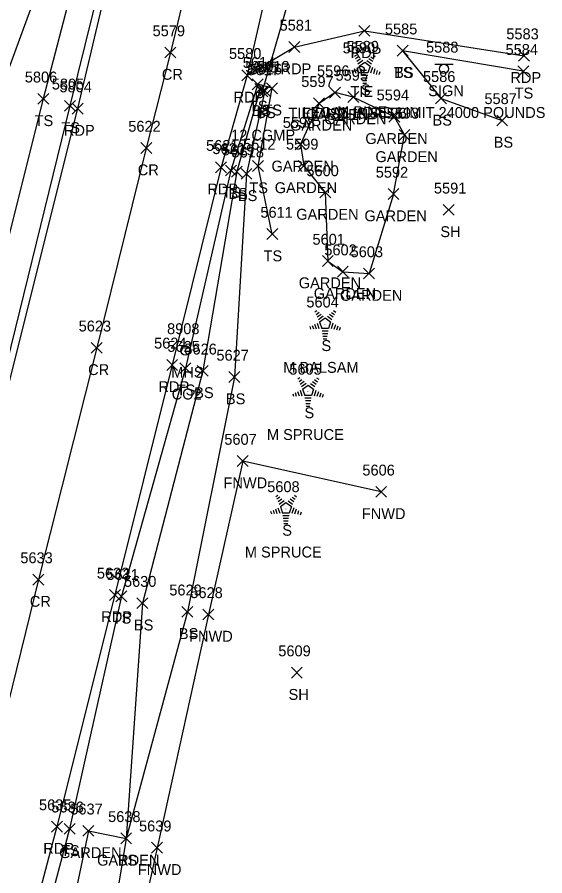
# Model space of a CAD drawing. Extents: x 1678863 to 1683592, y 407783 to 418211.
# Drawn here: x 1679542.6 to 1679639.5, y 410652.9 to 410810.5 of the extents above; entities that cross this region are included whole.
import ezdxf

# ---------------------------------------------------------------- set-up
doc = ezdxf.new("R2010")
doc.units = 0
for name, color, linetype in [('C_A', 7, 'Continuous'), ('C_C', 7, 'Continuous'), ('C_I', 7, 'Continuous'), ('CBP', 7, 'Continuous'), ('D_A', 7, 'Continuous'), ('D_C', 7, 'Continuous'), ('D_I', 7, 'Continuous'), ('D_TIC', 7, 'Continuous'), ('DCP', 7, 'Continuous'), ('L_A', 7, 'Continuous'), ('L_C', 7, 'Continuous'), ('L_I', 7, 'Continuous'), ('L_TIC', 7, 'Continuous'), ('LAPB', 7, 'Continuous'), ('LELB', 7, 'Continuous'), ('LFNC', 7, 'Continuous'), ('LTC', 7, 'Continuous'), ('P_A', 7, 'Continuous'), ('P_I', 7, 'Continuous'), ('P_TIC', 7, 'Continuous'), ('PET', 7, 'Continuous'), ('PRC', 7, 'Continuous'), ('S_A', 7, 'Continuous'), ('S_C', 7, 'Continuous'), ('S_I', 7, 'Continuous'), ('SSGN', 7, 'Continuous'), ('U_A', 7, 'Continuous'), ('U_C', 7, 'Continuous'), ('U_I', 7, 'Continuous'), ('USMH', 7, 'Continuous')]:
    doc.layers.add(name, color=color, linetype=linetype)

msp = doc.modelspace()

# ---------------------------------------------------------------- linework, layer by layer
at = {"layer": 'CBP'}
for radius in [0.625, 0.0833]:
    msp.add_circle((1679605.73, 410800.88), radius, dxfattribs=at)
at = {"layer": 'D_TIC'}
for points in [[(1679586.62, 410795.87), (1679588.62, 410797.87)], [(1679588.62, 410795.87), (1679586.62, 410797.87)]]:
    msp.add_lwpolyline(points, dxfattribs=at)
at = {"layer": 'DCP'}
msp.add_lwpolyline([(1679599.55, 410838.23), (1679587.62, 410796.87)], dxfattribs=at)
at = {"layer": 'L_TIC'}
for points in [[(1679612.39, 410803.36), (1679614.39, 410805.36)], [(1679614.39, 410803.36), (1679612.39, 410805.36)], [(1679612.39, 410803.36), (1679614.39, 410805.36)], [(1679614.39, 410803.36), (1679612.39, 410805.36)], [(1679634.54, 410799.59), (1679636.54, 410801.59)], [(1679636.54, 410799.59), (1679634.54, 410801.59)], [(1679585.78, 410797.2), (1679587.78, 410799.2)], [(1679587.78, 410797.2), (1679585.78, 410799.2)], [(1679588.42, 410796.48), (1679590.42, 410798.48)], [(1679590.42, 410796.48), (1679588.42, 410798.48)], [(1679586.24, 410796.37), (1679588.24, 410798.37)], [(1679588.24, 410796.37), (1679586.24, 410798.37)], [(1679586.24, 410796.37), (1679588.24, 410798.37)], [(1679588.24, 410796.37), (1679586.24, 410798.37)], [(1679587.1, 410796), (1679589.1, 410798)], [(1679589.1, 410796), (1679587.1, 410798)], [(1679599.98, 410795.67), (1679601.98, 410797.67)], [(1679601.98, 410795.67), (1679599.98, 410797.67)], [(1679546.43, 410794.53), (1679548.43, 410796.53)], [(1679548.43, 410794.53), (1679546.43, 410796.53)], [(1679597.04, 410793.7), (1679599.04, 410795.7)], [(1679599.04, 410793.7), (1679597.04, 410795.7)], [(1679603.32, 410794.86), (1679605.32, 410796.86)], [(1679605.32, 410794.86), (1679603.32, 410796.86)], [(1679619.43, 410794.62), (1679621.43, 410796.62)], [(1679621.43, 410794.62), (1679619.43, 410796.62)], [(1679551.33, 410793.24), (1679553.33, 410795.24)], [(1679553.33, 410793.24), (1679551.33, 410795.24)], [(1679610.87, 410791.24), (1679612.87, 410793.24)], [(1679612.87, 410791.24), (1679610.87, 410793.24)], [(1679630.66, 410790.56), (1679632.66, 410792.56)], [(1679632.66, 410790.56), (1679630.66, 410792.56)], [(1679612.72, 410787.91), (1679614.72, 410789.91)], [(1679614.72, 410787.91), (1679612.72, 410789.91)], [(1679593.65, 410786.18), (1679595.65, 410788.18)], [(1679595.65, 410786.18), (1679593.65, 410788.18)], [(1679580.87, 410781.38), (1679582.87, 410783.38)], [(1679582.87, 410781.38), (1679580.87, 410783.38)], [(1679581.96, 410781.16), (1679583.96, 410783.16)], [(1679583.96, 410781.16), (1679581.96, 410783.16)], [(1679583.72, 410780.76), (1679585.72, 410782.76)], [(1679585.72, 410780.76), (1679583.72, 410782.76)], [(1679585.84, 410782.19), (1679587.84, 410784.19)], [(1679587.84, 410782.19), (1679585.84, 410784.19)], [(1679594.24, 410782.21), (1679596.24, 410784.21)], [(1679596.24, 410782.21), (1679594.24, 410784.21)], [(1679598.19, 410777.33), (1679600.19, 410779.33)], [(1679600.19, 410777.33), (1679598.19, 410779.33)], [(1679610.71, 410777.05), (1679612.71, 410779.05)], [(1679612.71, 410777.05), (1679610.71, 410779.05)], [(1679610.71, 410777.05), (1679612.71, 410779.05)], [(1679612.71, 410777.05), (1679610.71, 410779.05)], [(1679620.82, 410774.14), (1679622.82, 410776.14)], [(1679622.82, 410774.14), (1679620.82, 410776.14)], [(1679588.45, 410769.7), (1679590.45, 410771.7)], [(1679590.45, 410769.7), (1679588.45, 410771.7)], [(1679598.65, 410764.74), (1679600.65, 410766.74)], [(1679600.65, 410764.74), (1679598.65, 410766.74)], [(1679601.41, 410762.79), (1679603.41, 410764.79)], [(1679603.41, 410762.79), (1679601.41, 410764.79)], [(1679606.22, 410762.45), (1679608.22, 410764.45)], [(1679608.22, 410762.45), (1679606.22, 410764.45)], [(1679606.22, 410762.45), (1679608.22, 410764.45)], [(1679608.22, 410762.45), (1679606.22, 410764.45)], [(1679572.51, 410745.07), (1679574.51, 410747.07)], [(1679574.51, 410745.07), (1679572.51, 410747.07)], [(1679575.69, 410744.58), (1679577.69, 410746.58)], [(1679577.69, 410744.58), (1679575.69, 410746.58)], [(1679581.51, 410743.45), (1679583.51, 410745.45)], [(1679583.51, 410743.45), (1679581.51, 410745.45)], [(1679583.04, 410728.01), (1679585.04, 410730.01)], [(1679585.04, 410728.01), (1679583.04, 410730.01)], [(1679608.44, 410722.36), (1679610.44, 410724.36)], [(1679610.44, 410722.36), (1679608.44, 410724.36)], [(1679560.76, 410703.18), (1679562.76, 410705.18)], [(1679562.76, 410703.18), (1679560.76, 410705.18)], [(1679564.63, 410701.92), (1679566.63, 410703.92)], [(1679566.63, 410701.92), (1679564.63, 410703.92)], [(1679572.87, 410700.34), (1679574.87, 410702.34)], [(1679574.87, 410700.34), (1679572.87, 410702.34)], [(1679576.73, 410699.85), (1679578.73, 410701.85)], [(1679578.73, 410699.85), (1679576.73, 410701.85)], [(1679592.96, 410689.17), (1679594.96, 410691.17)], [(1679594.96, 410689.17), (1679592.96, 410691.17)], [(1679551.27, 410660.49), (1679553.27, 410662.49)], [(1679553.27, 410660.49), (1679551.27, 410662.49)], [(1679554.7, 410660.12), (1679556.7, 410662.12)], [(1679556.7, 410660.12), (1679554.7, 410662.12)], [(1679554.7, 410660.12), (1679556.7, 410662.12)], [(1679556.7, 410660.12), (1679554.7, 410662.12)], [(1679561.64, 410658.73), (1679563.64, 410660.73)], [(1679563.64, 410658.73), (1679561.64, 410660.73)], [(1679561.64, 410658.73), (1679563.64, 410660.73)], [(1679563.64, 410658.73), (1679561.64, 410660.73)], [(1679561.64, 410658.73), (1679563.64, 410660.73)], [(1679563.64, 410658.73), (1679561.64, 410660.73)], [(1679567.31, 410657.01), (1679569.31, 410659.01)], [(1679569.31, 410657.01), (1679567.31, 410659.01)]]:
    msp.add_lwpolyline(points, dxfattribs=at)
at = {"layer": 'LAPB'}
for points in [[(1679611.71, 410778.05), (1679613.72, 410788.91), (1679611.87, 410792.24), (1679604.32, 410795.86), (1679600.98, 410796.67), (1679598.04, 410794.7), (1679594.65, 410787.18), (1679595.24, 410783.21), (1679599.19, 410778.33), (1679599.65, 410765.74), (1679602.41, 410763.79), (1679607.22, 410763.45)], [(1679611.71, 410778.05), (1679607.22, 410763.45)], [(1679555.7, 410661.12), (1679548.88, 410628.61), (1679542.72, 410595.39), (1679549.71, 410594.28)], [(1679555.7, 410661.12), (1679562.64, 410659.73), (1679557.29, 410627.34), (1679549.71, 410594.28)]]:
    msp.add_lwpolyline(points, dxfattribs=at)
at = {"layer": 'LELB'}
for points in [[(1679575.03, 410887.7), (1679560.57, 410846.04), (1679547.43, 410795.53), (1679533.21, 410739.01), (1679519.05, 410691.04), (1679506.99, 410641.24), (1679494.73, 410586.27), (1679483.01, 410543.1), (1679470.66, 410490.12), (1679459.5, 410440.98), (1679445.22, 410387.36), (1679431.91, 410328.75), (1679420.43, 410273.13), (1679407.82, 410220.19), (1679398.2, 410168.24), (1679390.6, 410135.24)], [(1679557.66, 410846.46), (1679539.41, 410796.62), (1679530.97, 410748.07), (1679512.11, 410692.22), (1679503.29, 410641.6), (1679489.32, 410588.7), (1679478.23, 410544.63), (1679467.54, 410490.48), (1679456.89, 410440.87), (1679441.62, 410387.83), (1679426.64, 410330.34), (1679417.04, 410272.61), (1679405.52, 410220.91), (1679394.97, 410168.37), (1679394.96, 410168.42), (1679390.19, 410135.6), (1679389.34, 410131.87), (1679388.41, 410128.16), (1679377.26, 410084.68), (1679369.13, 410051.87), (1679366.12, 410052.08)], [(1679564.73, 410844.56), (1679552.33, 410794.24), (1679538.34, 410737.57), (1679525.37, 410690.01), (1679513.85, 410639.87), (1679499.68, 410584.84), (1679489.38, 410541.53), (1679475.83, 410489.11), (1679464.64, 410439), (1679451.6, 410386.57), (1679438.57, 410326.85), (1679426.18, 410272.43), (1679413.92, 410217.93), (1679401.82, 410167.53), (1679393.95, 410130.17), (1679383.21, 410083.71), (1679373.62, 410049.22), (1679361.7, 410045.88)], [(1679635.54, 410800.59), (1679613.39, 410804.36)], [(1679613.39, 410804.36), (1679620.43, 410795.62), (1679631.66, 410791.56)], [(1679589.45, 410770.7), (1679586.84, 410783.19), (1679589.42, 410797.48), (1679586.78, 410798.2), (1679581.87, 410782.38), (1679573.51, 410746.07), (1679561.76, 410704.18), (1679552.27, 410661.49), (1679543.81, 410629.64), (1679535.57, 410597.56), (1679536.93, 410583.82), (1679524.9, 410542.72), (1679511.63, 410495.11)], [(1679587.24, 410797.37), (1679582.96, 410782.16), (1679576.69, 410745.58), (1679565.63, 410702.92), (1679562.64, 410659.73)], [(1679587.24, 410797.37), (1679588.1, 410797), (1679584.72, 410781.76), (1679582.51, 410744.45), (1679573.87, 410701.34), (1679562.64, 410659.73)]]:
    msp.add_lwpolyline(points, dxfattribs=at)
at = {"layer": 'LFNC'}
msp.add_lwpolyline([(1679609.44, 410723.36), (1679584.04, 410729.01), (1679577.73, 410700.85), (1679568.31, 410658.01), (1679561.56, 410627.24), (1679555.01, 410593.98)], dxfattribs=at)
at = {"layer": 'LTC'}
for p, q in [((1679604.55, 410803.37), (1679604.91, 410803.63)), ((1679604.76, 410802.91), (1679605.29, 410803.29)), ((1679607.58, 410803.27), (1679608.13, 410802.87)), ((1679607.95, 410803.61), (1679608.37, 410803.31)), ((1679604.97, 410802.44), (1679605.68, 410802.95)), ((1679605.18, 410801.98), (1679606.06, 410802.61)), ((1679605.41, 410801.52), (1679606.42, 410802.26)), ((1679606.42, 410802.26), (1679607.41, 410801.53)), ((1679606.84, 410802.57), (1679607.65, 410801.98)), ((1679607.21, 410802.92), (1679607.89, 410802.42)), ((1679603.59, 410800.65), (1679603.74, 410800.19)), ((1679604.04, 410800.87), (1679604.25, 410800.22)), ((1679604.5, 410801.09), (1679604.77, 410800.25)), ((1679604.95, 410801.3), (1679605.28, 410800.28)), ((1679605.41, 410801.52), (1679605.79, 410800.33)), ((1679607.02, 410800.33), (1679605.79, 410800.33)), ((1679607.41, 410801.53), (1679607.02, 410800.33)), ((1679607.85, 410801.26), (1679607.51, 410800.22)), ((1679608.3, 410801.01), (1679608.01, 410800.13)), ((1679608.74, 410800.76), (1679608.5, 410800.03)), ((1679609.19, 410800.51), (1679609, 410799.94)), ((1679606.99, 410799.83), (1679605.84, 410799.83)), ((1679606.9, 410799.33), (1679605.91, 410799.33)), ((1679606.82, 410798.83), (1679605.99, 410798.83)), ((1679606.73, 410798.33), (1679606.06, 410798.33)), ((1679597.3, 410756.43), (1679597.65, 410756.68)), ((1679597.51, 410755.96), (1679598.04, 410756.34)), ((1679597.72, 410755.49), (1679598.42, 410756.01)), ((1679599.96, 410755.97), (1679600.63, 410755.48)), ((1679600.33, 410756.32), (1679600.88, 410755.92)), ((1679600.7, 410756.67), (1679601.12, 410756.36)), ((1679597.7, 410754.35), (1679598.03, 410753.33)), ((1679597.93, 410755.03), (1679598.81, 410755.67)), ((1679598.15, 410754.57), (1679599.16, 410755.31)), ((1679598.15, 410754.57), (1679598.54, 410753.38)), ((1679599.16, 410755.31), (1679600.16, 410754.58)), ((1679599.58, 410755.62), (1679600.39, 410755.03)), ((1679600.16, 410754.58), (1679599.77, 410753.38)), ((1679600.6, 410754.31), (1679600.26, 410753.27)), ((1679596.33, 410753.7), (1679596.48, 410753.24)), ((1679596.79, 410753.92), (1679597, 410753.27)), ((1679597.24, 410754.14), (1679597.51, 410753.3)), ((1679599.77, 410753.38), (1679598.54, 410753.38)), ((1679599.73, 410752.88), (1679598.59, 410752.88)), ((1679601.04, 410754.06), (1679600.76, 410753.18)), ((1679601.49, 410753.81), (1679601.25, 410753.08)), ((1679601.93, 410753.56), (1679601.75, 410752.99)), ((1679599.65, 410752.38), (1679598.66, 410752.38)), ((1679599.56, 410751.88), (1679598.73, 410751.88)), ((1679599.48, 410751.38), (1679598.81, 410751.38)), ((1679594.17, 410744.09), (1679594.53, 410744.35)), ((1679594.38, 410743.63), (1679594.91, 410744.01)), ((1679594.59, 410743.16), (1679595.3, 410743.67)), ((1679594.8, 410742.7), (1679595.68, 410743.33)), ((1679596.46, 410743.29), (1679597.27, 410742.7)), ((1679596.83, 410743.64), (1679597.51, 410743.14)), ((1679597.2, 410743.99), (1679597.75, 410743.59)), ((1679597.57, 410744.33), (1679597.99, 410744.03)), ((1679594.12, 410741.81), (1679594.39, 410740.97)), ((1679594.57, 410742.02), (1679594.9, 410741)), ((1679595.03, 410742.24), (1679596.04, 410742.98)), ((1679595.03, 410742.24), (1679595.42, 410741.05)), ((1679596.04, 410742.98), (1679597.04, 410742.25)), ((1679597.04, 410742.25), (1679596.65, 410741.05)), ((1679597.47, 410741.98), (1679597.14, 410740.94)), ((1679597.92, 410741.73), (1679597.63, 410740.85)), ((1679593.21, 410741.37), (1679593.36, 410740.91)), ((1679593.66, 410741.59), (1679593.87, 410740.94)), ((1679596.65, 410741.05), (1679595.42, 410741.05)), ((1679596.61, 410740.55), (1679595.46, 410740.55)), ((1679598.36, 410741.48), (1679598.13, 410740.75)), ((1679598.81, 410741.23), (1679598.62, 410740.66)), ((1679596.52, 410740.05), (1679595.54, 410740.05)), ((1679596.44, 410739.55), (1679595.61, 410739.55)), ((1679596.36, 410739.05), (1679595.68, 410739.05)), ((1679590.11, 410722.52), (1679590.46, 410722.78)), ((1679590.32, 410722.06), (1679590.85, 410722.44)), ((1679590.53, 410721.59), (1679591.23, 410722.1)), ((1679590.74, 410721.12), (1679591.62, 410721.76)), ((1679590.96, 410720.67), (1679591.97, 410721.4)), ((1679591.97, 410721.4), (1679592.97, 410720.68)), ((1679592.39, 410721.72), (1679593.2, 410721.13)), ((1679592.76, 410722.07), (1679593.44, 410721.57)), ((1679593.14, 410722.41), (1679593.68, 410722.01)), ((1679593.51, 410722.76), (1679593.93, 410722.46)), ((1679589.14, 410719.8), (1679589.29, 410719.33)), ((1679589.6, 410720.02), (1679589.81, 410719.37)), ((1679590.05, 410720.23), (1679590.32, 410719.4)), ((1679590.51, 410720.45), (1679590.84, 410719.43)), ((1679590.96, 410720.67), (1679591.35, 410719.48)), ((1679592.97, 410720.68), (1679592.58, 410719.48)), ((1679593.41, 410720.41), (1679593.07, 410719.37)), ((1679593.85, 410720.16), (1679593.56, 410719.27)), ((1679594.3, 410719.91), (1679594.06, 410719.18)), ((1679594.74, 410719.66), (1679594.55, 410719.08)), ((1679592.58, 410719.48), (1679591.35, 410719.48)), ((1679592.54, 410718.98), (1679591.4, 410718.98)), ((1679592.46, 410718.48), (1679591.47, 410718.48)), ((1679592.37, 410717.98), (1679591.54, 410717.98)), ((1679592.29, 410717.48), (1679591.61, 410717.48))]:
    msp.add_line(p, q, dxfattribs=at)
at = {"layer": 'P_TIC'}
for points in [[(1679605.36, 410807.01), (1679607.36, 410809.01)], [(1679607.36, 410807.01), (1679605.36, 410809.01)], [(1679569.75, 410803.03), (1679571.75, 410805.03)], [(1679571.75, 410803.03), (1679569.75, 410805.03)], [(1679592.49, 410804.04), (1679594.49, 410806.04)], [(1679594.49, 410804.04), (1679592.49, 410806.04)], [(1679634.68, 410802.45), (1679636.68, 410804.45)], [(1679636.68, 410802.45), (1679634.68, 410804.45)], [(1679583.86, 410798.85), (1679585.86, 410800.85)], [(1679585.86, 410798.85), (1679583.86, 410800.85)], [(1679583.86, 410798.85), (1679585.86, 410800.85)], [(1679585.86, 410798.85), (1679583.86, 410800.85)], [(1679552.74, 410792.74), (1679554.74, 410794.74)], [(1679554.74, 410792.74), (1679552.74, 410794.74)], [(1679565.33, 410785.49), (1679567.33, 410787.49)], [(1679567.33, 410785.49), (1679565.33, 410787.49)], [(1679579.05, 410781.97), (1679581.05, 410783.97)], [(1679581.05, 410781.97), (1679579.05, 410783.97)], [(1679556.23, 410748.81), (1679558.23, 410750.81)], [(1679558.23, 410748.81), (1679556.23, 410750.81)], [(1679570.08, 410745.67), (1679572.08, 410747.67)], [(1679572.08, 410745.67), (1679570.08, 410747.67)], [(1679545.53, 410706.26), (1679547.53, 410708.26)], [(1679547.53, 410706.26), (1679545.53, 410708.26)], [(1679559.58, 410703.44), (1679561.58, 410705.44)], [(1679561.58, 410703.44), (1679559.58, 410705.44)], [(1679548.94, 410660.9), (1679550.94, 410662.9)], [(1679550.94, 410660.9), (1679548.94, 410662.9)]]:
    msp.add_lwpolyline(points, dxfattribs=at)
at = {"layer": 'PET'}
for points in [[(1679565.67, 410844.22), (1679553.74, 410793.74), (1679539.47, 410736.99), (1679527.36, 410689.26), (1679514.83, 410639.35), (1679501.2, 410584.72), (1679490.41, 410541.22), (1679477.47, 410489.07), (1679465.43, 410438.81), (1679452.78, 410386.33), (1679439.31, 410326.64), (1679427.37, 410272.43), (1679414.87, 410217.61), (1679403.45, 410167.13), (1679394.88, 410129.49), (1679384.58, 410083.49), (1679376.22, 410046.9), (1679372.26, 410030.24)], [(1679594.89, 410843.79), (1679584.86, 410799.85), (1679580.05, 410782.97), (1679571.08, 410746.67), (1679560.58, 410704.44), (1679549.94, 410661.9), (1679541.53, 410630.06), (1679533.92, 410597.25), (1679520.71, 410544.02), (1679508.6, 410496.06), (1679498.76, 410455.21), (1679486.77, 410406.06), (1679475.88, 410358.99), (1679462.91, 410302.99), (1679460.1, 410290.96), (1679452.2, 410255.34), (1679442.41, 410211.57), (1679429.59, 410157.22), (1679421.51, 410119.43), (1679412.11, 410078.81), (1679401.07, 410028.04)], [(1679584.86, 410799.85), (1679593.49, 410805.04), (1679606.36, 410808.01), (1679635.68, 410803.45)]]:
    msp.add_lwpolyline(points, dxfattribs=at)
at = {"layer": 'PRC'}
msp.add_lwpolyline([(1679580.88, 410845.97), (1679570.75, 410804.03), (1679566.33, 410786.49), (1679557.23, 410749.81), (1679546.53, 410707.26), (1679536.02, 410664.6), (1679528.12, 410632.79), (1679519.74, 410600.09), (1679506.82, 410547.5), (1679495.49, 410500.74), (1679485.51, 410460.22), (1679473.16, 410409.55), (1679461.65, 410362.64), (1679449.5, 410310.7), (1679437.4, 410257.54), (1679427.86, 410215.01), (1679415.9, 410161.33), (1679407.24, 410122.1), (1679398.33, 410081.3), (1679387.01, 410030.86)], dxfattribs=at)
at = {"layer": 'SSGN'}
for p, q in [((1679619.31, 410801.88), (1679622.64, 410801.88)), ((1679620.96, 410801.04), (1679620.96, 410801.04))]:
    msp.add_line(p, q, dxfattribs=at)
msp.add_circle((1679620.96, 410801.04), 0.833, dxfattribs=at)
at = {"layer": 'USMH'}
for p, q in [((1679573.49, 410749.32), (1679573.49, 410749.32)), ((1679574.33, 410749.32), (1679574.33, 410749.32))]:
    msp.add_line(p, q, dxfattribs=at)
msp.add_circle((1679573.49, 410749.32), 0.833, dxfattribs=at)

# ---------------------------------------------------------------- texts
at = {"layer": 'C_A'}
msp.add_text('TIE', height=2, dxfattribs=at).set_placement((1679603.81, 410795.88))
at = {"layer": 'C_C'}
msp.add_text('TIE DIST IS 55.26', height=2, dxfattribs=at).set_placement((1679592.43, 410791.88))
at = {"layer": 'C_I'}
msp.add_text('5590', height=2, dxfattribs=at).set_placement((1679602.38, 410803.88))
at = {"layer": 'D_A'}
msp.add_text('P', height=2, dxfattribs=at).set_placement((1679587, 410791.87))
at = {"layer": 'D_C'}
msp.add_text('12 CGMP', height=2, dxfattribs=at).set_placement((1679581.91, 410787.87))
at = {"layer": 'D_I'}
msp.add_text('5617', height=2, dxfattribs=at).set_placement((1679584.88, 410799.87))
at = {"layer": 'L_A'}
for s, p in [('TS', (1679611.8, 410799.36)), ('BS', (1679611.83, 410799.36)), ('S', (1679605.74, 410796.17)), ('TS', (1679633.95, 410795.59)), ('TS', (1679585.19, 410793.2)), ('BS', (1679585.68, 410792.37)), ('BS', (1679585.68, 410792.37)), ('BS', (1679586.54, 410792)), ('TS', (1679587.83, 410792.48)), ('TS', (1679545.84, 410790.53)), ('GARDEN', (1679595.65, 410791.67)), ('GARDEN', (1679598.99, 410790.86)), ('BS', (1679618.87, 410790.62)), ('TS', (1679550.74, 410789.24)), ('GARDEN', (1679592.71, 410789.7)), ('GARDEN', (1679606.54, 410787.24)), ('BS', (1679630.1, 410786.56)), ('GARDEN', (1679608.39, 410783.91)), ('GARDEN', (1679589.32, 410782.18)), ('TS', (1679585.25, 410778.19)), ('GARDEN', (1679589.91, 410778.21)), ('TS', (1679580.28, 410777.38)), ('BS', (1679581.4, 410777.16)), ('BS', (1679583.16, 410776.76)), ('GARDEN', (1679593.86, 410773.33)), ('GARDEN', (1679606.38, 410773.05)), ('GARDEN', (1679606.38, 410773.05)), ('SH', (1679620.31, 410770.14)), ('TS', (1679587.86, 410765.7)), ('GARDEN', (1679594.32, 410760.74)), ('GARDEN', (1679597.07, 410758.79)), ('GARDEN', (1679601.89, 410758.45)), ('GARDEN', (1679601.89, 410758.45)), ('S', (1679598.49, 410749.22)), ('TS', (1679571.92, 410741.07)), ('BS', (1679575.14, 410740.58)), ('BS', (1679580.95, 410739.45)), ('S', (1679595.37, 410736.89)), ('FNWD', (1679580.51, 410724.01)), ('FNWD', (1679605.9, 410718.36)), ('S', (1679591.3, 410715.31)), ('TS', (1679560.17, 410699.18)), ('BS', (1679564.07, 410697.92)), ('BS', (1679572.32, 410696.34)), ('FNWD', (1679574.19, 410695.85)), ('SH', (1679592.45, 410685.17)), ('GARDEN', (1679550.36, 410656.12)), ('GARDEN', (1679550.36, 410656.12)), ('TS', (1679550.68, 410656.49)), ('GARDEN', (1679557.31, 410654.73)), ('BS', (1679561.08, 410654.73)), ('BS', (1679561.08, 410654.73)), ('FNWD', (1679564.78, 410653.01))]:
    msp.add_text(s, height=2, dxfattribs=at).set_placement(p)
at = {"layer": 'L_C'}
for s, p in [('M PINE', (1679601.38, 410792.17)), ('M BALSAM', (1679591.48, 410745.22)), ('M SPRUCE', (1679588.48, 410732.89)), ('M SPRUCE', (1679584.42, 410711.31))]:
    msp.add_text(s, height=2, dxfattribs=at).set_placement(p)
at = {"layer": 'L_I'}
for s, p in [('5585', (1679610.13, 410807.36)), ('5585', (1679610.13, 410807.36)), ('5589', (1679603.09, 410804.17)), ('5584', (1679632.28, 410803.59)), ('5614', (1679584.04, 410801.2)), ('5615', (1679584.5, 410800.37)), ('5615', (1679584.5, 410800.37)), ('5616', (1679585.3, 410800)), ('5613', (1679586.68, 410800.48)), ('5596', (1679597.67, 410799.67)), ('5806', (1679544.04, 410798.53)), ('5595', (1679601.06, 410798.86)), ('5586', (1679617.12, 410798.62)), ('5805', (1679549, 410797.24)), ('5597', (1679594.78, 410797.7)), ('5594', (1679608.61, 410795.24)), ('5587', (1679628.4, 410794.56)), ('5593', (1679610.46, 410791.91)), ('5598', (1679591.39, 410790.18)), ('5620', (1679578.47, 410785.38)), ('5612', (1679584.1, 410786.19)), ('5599', (1679591.98, 410786.21)), ('5619', (1679580.21, 410785.16)), ('5618', (1679581.98, 410784.76)), ('5600', (1679595.72, 410781.33)), ('5592', (1679608.45, 410781.05)), ('5592', (1679608.45, 410781.05)), ('5591', (1679619.13, 410778.14)), ('5611', (1679587.28, 410773.7)), ('5601', (1679596.84, 410768.74)), ('5602', (1679599.02, 410766.79)), ('5603', (1679603.84, 410766.45)), ('5603', (1679603.84, 410766.45)), ('5604', (1679595.72, 410757.22)), ('5625', (1679570.2, 410749.07)), ('5626', (1679573.33, 410748.58)), ('5627', (1679579.21, 410747.45)), ('5605', (1679592.59, 410744.89)), ('5607', (1679580.66, 410732.01)), ('5606', (1679606, 410726.36)), ('5608', (1679588.53, 410723.31)), ('5631', (1679559.02, 410707.18)), ('5630', (1679562.24, 410705.92)), ('5629', (1679570.56, 410704.34)), ('5628', (1679574.42, 410703.85)), ('5609', (1679590.57, 410693.17)), ('5636', (1679548.91, 410664.49)), ('5637', (1679552.39, 410664.12)), ('5637', (1679552.39, 410664.12)), ('5638', (1679559.33, 410662.73)), ('5638', (1679559.33, 410662.73)), ('5638', (1679559.33, 410662.73)), ('5639', (1679565, 410661.01))]:
    msp.add_text(s, height=2, dxfattribs=at).set_placement(p)
at = {"layer": 'LTC'}
for p in [(1679606.3, 410801.27), (1679599.05, 410754.32), (1679595.92, 410741.99), (1679591.86, 410720.42)]:
    msp.add_text('.', height=1.04, rotation=270, dxfattribs=at).set_placement(p)
at = {"layer": 'P_A'}
for s, p in [('RDP', (1679603.84, 410803.01)), ('RDP', (1679590.98, 410800.04)), ('CR', (1679569.19, 410799.03)), ('RDP', (1679633.17, 410798.45)), ('RDP', (1679582.35, 410794.85)), ('RDP', (1679582.35, 410794.85)), ('RDP', (1679551.22, 410788.74)), ('CR', (1679564.77, 410781.49)), ('RDP', (1679577.54, 410777.97)), ('CR', (1679555.66, 410744.81)), ('RDP', (1679568.56, 410741.67)), ('CR', (1679544.96, 410702.26)), ('RDP', (1679558.07, 410699.44)), ('RDP', (1679547.43, 410656.9))]:
    msp.add_text(s, height=2, dxfattribs=at).set_placement(p)
at = {"layer": 'P_I'}
for s, p in [('5581', (1679590.8, 410808.04)), ('5579', (1679567.49, 410807.03)), ('5583', (1679632.42, 410806.45)), ('5580', (1679581.51, 410802.85)), ('5580', (1679581.51, 410802.85)), ('5804', (1679550.4, 410796.74)), ('5622', (1679563.03, 410789.49)), ('5621', (1679577.31, 410785.97)), ('5623', (1679553.92, 410752.81)), ('5624', (1679567.77, 410749.67)), ('5633', (1679543.22, 410710.26)), ('5632', (1679557.27, 410707.44)), ('5635', (1679546.64, 410664.9))]:
    msp.add_text(s, height=2, dxfattribs=at).set_placement(p)
at = {"layer": 'S_A'}
msp.add_text('SIGN', height=2, dxfattribs=at).set_placement((1679618.09, 410796.02))
at = {"layer": 'S_C'}
msp.add_text('LEGAL LOAD LIMIT 24000 POUNDS', height=2, dxfattribs=at).set_placement((1679595.01, 410792.02))
at = {"layer": 'S_I'}
msp.add_text('5588', height=2, dxfattribs=at).set_placement((1679617.68, 410804.02))
at = {"layer": 'U_A'}
msp.add_text('MHS', height=2, dxfattribs=at).set_placement((1679570.91, 410744.32))
at = {"layer": 'U_C'}
msp.add_text('CO2', height=2, dxfattribs=at).set_placement((1679571, 410740.32))
at = {"layer": 'U_I'}
msp.add_text('8908', height=2, dxfattribs=at).set_placement((1679570.15, 410752.32))

doc.saveas('drawing.dxf')
